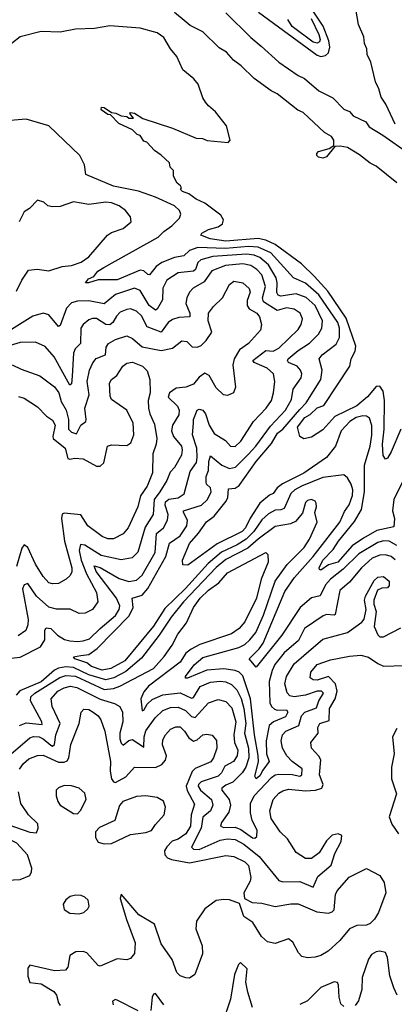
# Model space of a CAD drawing. Extents: x 1603745 to 1745082, y 385868 to 533966.
# Tile 550 of 646: x 1631522 to 1633491, y 509798 to 514979. Entities that reach past the tile are written whole.
import ezdxf

# ---------------------------------------------------------------- set-up
doc = ezdxf.new("R2010")
doc.units = 0

msp = doc.modelspace()

# ---------------------------------------------------------------- linework, layer by layer
at = {"layer": '0CON20XD'}
for points in [[(1632778, 515018), (1633085, 514793.1), (1633105, 514786), (1633129, 514791), (1633145.2, 514805), (1633152.9, 514835), (1633147.8, 514867.8), (1633117.3, 514945), (1633005.8, 515115)], [(1633495, 514430), (1633446.5, 514535), (1633421.9, 514571.9), (1633410.5, 514615), (1633392.3, 514652.3), (1633367, 514755), (1633348.9, 514795), (1633347.6, 514825), (1633334.5, 514854.5), (1633330.6, 514889.4), (1633303.1, 514953.1), (1633289.7, 515035)], [(1633505, 514120.7), (1633395, 514208), (1633363.5, 514223.5), (1633308.2, 514268.2), (1633245, 514306), (1633206.6, 514313.4), (1633178.5, 514311.5), (1633135, 514258.1), (1633115, 514251.2), (1633091.8, 514255), (1633083.1, 514265), (1633083.1, 514275), (1633092.1, 514285), (1633148.3, 514301.7), (1633172.7, 514317.3), (1633172.9, 514345), (1633161.6, 514365), (1633125, 514386.1), (1633011.4, 514491.4), (1632983.6, 514503.6), (1632875, 514588.8), (1632843.8, 514603.8), (1632755, 514668.7), (1632685.9, 514735.9), (1632645.8, 514765.8), (1632608.2, 514808.2), (1632570.8, 514830.8), (1632485, 514915.5), (1632418.4, 514948.4), (1632387.1, 514975), (1632336.3, 515016.3)], [(1632605, 515015.5), (1632736.6, 514885), (1632790.4, 514840.4), (1632885, 514755.4), (1632985, 514685.3), (1633018.8, 514668.8), (1633094.7, 514605), (1633168, 514568), (1633225, 514508.8), (1633255.3, 514495.3), (1633275, 514473), (1633340.8, 514440.8), (1633359.5, 514415), (1633431.5, 514371.5), (1633565, 514276)], [(1633053.6, 514985), (1633095, 514901.8), (1633101.7, 514875), (1633097.6, 514862.4), (1633085, 514855.2), (1633065, 514860), (1632955, 514943), (1632930.9, 514980.9)], [(1633525, 512824), (1633474.5, 512705), (1633455, 512672), (1633445, 512666.7), (1633433.5, 512685), (1633429.7, 512745), (1633438.7, 512825), (1633440.5, 512975), (1633433.2, 513025), (1633415, 513050), (1633395, 513049.3), (1633349.8, 512995), (1633295, 512947), (1633178.5, 512891.5), (1633115, 512820.6), (1633055, 512782), (1633015, 512774), (1632994.2, 512785), (1632981.4, 512835), (1633021.1, 512885), (1633048.8, 512901.2), (1633085, 512936.1), (1633120.4, 512949.6), (1633257.5, 513155), (1633264.1, 513195), (1633284.8, 513235.2), (1633288.1, 513261.9), (1633237.9, 513407.9), (1633141.3, 513551.3), (1633070.2, 513630.2), (1633004, 513694), (1632865.6, 513795.6), (1632815, 513819.7), (1632775, 513828.3), (1632605, 513814.1), (1632522.9, 513825), (1632473.8, 513845), (1632478.8, 513855), (1632515, 513875.4), (1632565, 513889.1), (1632588.8, 513905), (1632592.5, 513925), (1632579.6, 513949.6), (1632495, 514014), (1632449.4, 514035), (1632411.8, 514061.8), (1632377.5, 514075), (1632367.5, 514085), (1632372.5, 514095), (1632366.7, 514105), (1632349.5, 514119.5), (1632330, 514155), (1632330, 514185), (1632313.3, 514203.3), (1632310, 514225), (1632266.4, 514266.4), (1632230.7, 514290.7), (1632190, 514335), (1632175, 514340), (1632155, 514370), (1632140, 514375), (1632115, 514400), (1632043, 514433), (1631998.3, 514478.3), (1631985, 514480), (1631950, 514505), (1631951.7, 514518.3), (1631965, 514517.5), (1632005, 514490), (1632027, 514487), (1632055, 514472.5), (1632085, 514470), (1632095, 514460), (1632120, 514460), (1632100, 514485), (1632105, 514490), (1632125, 514487.5), (1632168.3, 514458.3), (1632325, 514408.8), (1632450, 514355), (1632483, 514353), (1632507, 514343), (1632617.5, 514332.5), (1632627.5, 514345), (1632609.7, 514419.7), (1632552, 514495), (1632513.8, 514525), (1632498.8, 514545), (1632485, 514567.5), (1632459.7, 514639.7), (1632437.6, 514667.6), (1632378.8, 514715), (1632348, 514785), (1632313.8, 514825), (1632279.2, 514885), (1632245, 514910), (1632155, 514934.2), (1631995, 514946.6), (1631915, 514932.5), (1631815, 514930), (1631735, 514913.9), (1631635, 514917.6), (1631525, 514888.2), (1631443.5, 514826.5)], [(1633553.6, 512585), (1633489.5, 512455), (1633481.4, 512395), (1633492.7, 512355), (1633489.5, 512310.5), (1633399.6, 512290.4), (1633328.7, 512251.3), (1633270, 512210), (1633195, 512124.5), (1633145, 512110), (1633105, 512082.5), (1633097.5, 512085), (1633096, 512095), (1633114.7, 512135), (1633169, 512191), (1633198, 512235), (1633282.3, 512337.7), (1633318.6, 512401.4), (1633334.4, 512495), (1633334, 512635), (1633364.5, 512735), (1633372.2, 512792.2), (1633373.9, 512843.9), (1633361.6, 512881.6), (1633345, 512892.9), (1633325, 512895.3), (1633290.5, 512885), (1633256.9, 512865), (1633211.9, 512815), (1633182.8, 512735), (1633135.1, 512674.9), (1633015, 512592), (1632902.9, 512537.1), (1632875, 512515.2), (1632855, 512485.7), (1632835, 512477), (1632785, 512434.7), (1632733.9, 512356.1), (1632709.5, 512305), (1632691.1, 512285), (1632559.7, 512220.3), (1632405, 512108.1), (1632380, 512110), (1632377.5, 512135), (1632415, 512223.1), (1632462.6, 512277.4), (1632503.2, 512336.8), (1632545, 512366.5), (1632607.6, 512445), (1632616.2, 512465), (1632619.6, 512510.4), (1632655, 512513.8), (1632675, 512527.6), (1632764.2, 512655), (1632845, 512748.1), (1632877.1, 512802.9), (1632905.7, 512825), (1632995, 512928.1), (1633028, 512962), (1633105.8, 513085), (1633112.1, 513135), (1633095.5, 513195), (1633112.5, 513215), (1633185, 513270.7), (1633203.5, 513306.5), (1633202.8, 513355), (1633194.3, 513385), (1633095, 513530.5), (1633025, 513592.2), (1632960.5, 513620.5), (1632842.1, 513752.1), (1632775, 513781.9), (1632725, 513785.8), (1632604.6, 513774.6), (1632459, 513781), (1632415, 513765.2), (1632385, 513737), (1632335, 513727), (1632268.8, 513701.2), (1632239.3, 513680.7), (1632205, 513636.9), (1632195, 513637.9), (1632175, 513656.8), (1632155, 513660.2), (1632035, 513610.5), (1631935, 513610.5), (1631883.9, 513593.9), (1631867.5, 513595), (1631884, 513615), (1631911.8, 513628.2), (1631933.1, 513655), (1631963.6, 513675), (1632250, 513835), (1632279.5, 513865), (1632322.3, 513895), (1632361.1, 513935), (1632369.5, 513955), (1632362.7, 513975), (1632335, 513998.9), (1632235.2, 514045.2), (1632147.1, 514077.1), (1632015, 514103.6), (1631869.4, 514165), (1631862.7, 514215), (1631837.3, 514265), (1631675, 514421), (1631555, 514455.6), (1631431.2, 514445)], [(1631505, 513550), (1631532.2, 513607.8), (1631568.9, 513661.1), (1631613.2, 513666.8), (1631675, 513657.5), (1631745, 513680), (1631795, 513684.7), (1631845, 513702.2), (1631885, 513730.8), (1631984.2, 513845.8), (1632005, 513859.1), (1632065, 513880), (1632108.6, 513915), (1632105, 513941.2), (1632078.1, 513975), (1632045, 514000), (1632005, 514014.6), (1631975, 514018), (1631885, 514007.2), (1631805, 514020.6), (1631735, 513995.4), (1631695, 513993.5), (1631669.4, 513999.4), (1631648.3, 514018.3), (1631615, 514030), (1631573.8, 513985), (1631545, 513967.5), (1631518.6, 513915)], [(1633505, 512212), (1633465, 512235.5), (1633435, 512236.2), (1633405, 512228.7), (1633305, 512168.7), (1633222.3, 512087.7), (1633155.2, 512035), (1633129, 512005), (1633101.9, 511948.1), (1633055, 511936.1), (1632997, 511885), (1632900.2, 511739.8), (1632765, 511572.5), (1632728.6, 511615), (1632781.5, 511668.5), (1632801.8, 511698.2), (1632915, 511970.4), (1632967.1, 512042.9), (1633064, 512155), (1633204.3, 512335), (1633228.6, 512391.4), (1633253.1, 512426.9), (1633271.7, 512475), (1633273.4, 512505), (1633265, 512535.6), (1633245, 512568.6), (1633225, 512583.1), (1633115, 512569.5), (1633002.9, 512525), (1632968, 512505), (1632947.3, 512485), (1632912.5, 512407.5), (1632895, 512399.8), (1632865, 512397.8), (1632830.6, 512379.4), (1632795, 512347.3), (1632752.6, 512285), (1632712, 512245), (1632664.6, 512215.4), (1632582.9, 512177.1), (1632513.3, 512116.7), (1632393.8, 511986.2), (1632285, 511881.4), (1632225, 511787.2), (1632075, 511604.4), (1632000.5, 511565), (1631955, 511556.7), (1631900, 511575), (1631874.6, 511594.6), (1631811.2, 511615), (1631804.5, 511625.5), (1631842.7, 511632.7), (1631885, 511639.3), (1631929.7, 511670.3), (1632098, 511842), (1632119.2, 511885), (1632112.7, 511935), (1632165, 511951.6), (1632194.9, 511985.1), (1632290.6, 512155), (1632308.9, 512225), (1632365, 512262.5), (1632400.6, 512315), (1632404.7, 512345), (1632382.7, 512385), (1632383.4, 512395), (1632476.9, 512425), (1632509.3, 512455), (1632528.2, 512495), (1632524.7, 512514.7), (1632504.7, 512534.7), (1632502.4, 512545), (1632502.9, 512575), (1632513.5, 512606.5), (1632515.9, 512654.1), (1632525, 512683.8), (1632585, 512635.3), (1632625, 512617.1), (1632656.2, 512625), (1632725, 512693.5), (1632763.4, 512735), (1632840.6, 512839.4), (1632919.8, 512925), (1632950.3, 512979.7), (1632958.8, 513035), (1633002.2, 513095), (1633005.9, 513115), (1632998.9, 513135), (1632980, 513155), (1632935.6, 513175), (1632929.6, 513185), (1632933.3, 513195), (1632985, 513238.1), (1633045, 513276.9), (1633093.3, 513325), (1633110.8, 513355), (1633113.2, 513395), (1633075.9, 513475), (1633027, 513517), (1632975, 513535.9), (1632895, 513524.8), (1632880.1, 513530.1), (1632873.3, 513543.3), (1632876, 513595), (1632869.8, 513619.8), (1632829.2, 513689.2), (1632785, 513728.2), (1632755, 513740.4), (1632714.9, 513744.9), (1632537.8, 513732.2), (1632474.1, 513715), (1632459.1, 513700.9), (1632446.4, 513665), (1632435, 513655.2), (1632355, 513646.3), (1632295, 513607.9), (1632274, 513566), (1632273.2, 513505), (1632245, 513455.6), (1632235, 513451.1), (1632203.1, 513475), (1632155, 513554.1), (1632125, 513566.8), (1632025, 513533.2), (1631965.9, 513484.1), (1631885, 513499.8), (1631825, 513497.6), (1631795, 513488.6), (1631768.7, 513461.3), (1631735, 513370), (1631725, 513364.3), (1631675, 513425.4), (1631645.3, 513435.3), (1631591.3, 513418.7), (1631465, 513339.2)], [(1631445.8, 511615), (1631525, 511624.2), (1631630.6, 511679.4), (1631653.8, 511715), (1631654.2, 511765.8), (1631661.1, 511778.9), (1631685, 511774.6), (1631721, 511741), (1631758, 511718), (1631785, 511709.8), (1631825, 511707.7), (1631855, 511710.2), (1631888.2, 511721.8), (1631945, 511776.1), (1632025, 511843.3), (1632045.6, 511875), (1632048.7, 511895), (1632030.2, 511935), (1631923.6, 512075), (1631914, 512105), (1631945, 512097), (1632045, 512038.7), (1632095, 512022.7), (1632135, 512029.3), (1632165, 512056), (1632234.1, 512175), (1632241, 512275), (1632277.6, 512305), (1632299.5, 512345), (1632302, 512375), (1632286.6, 512425), (1632288.7, 512441.3), (1632305, 512455.6), (1632355, 512463.8), (1632386.3, 512483.7), (1632418.2, 512601.8), (1632450.9, 512649.1), (1632455.4, 512675), (1632452.3, 512725), (1632430, 512795), (1632435.8, 512855), (1632435.9, 512875), (1632455, 512924.6), (1632465, 512929.5), (1632484.4, 512924.4), (1632499, 512905), (1632517.5, 512845), (1632545, 512802.3), (1632604.2, 512764.2), (1632629.2, 512735), (1632655, 512733.9), (1632685, 512760.4), (1632750.9, 512865), (1632818.1, 512935), (1632845.2, 512974.8), (1632856.8, 513015), (1632863.1, 513075), (1632855.4, 513115), (1632822.3, 513145), (1632754.3, 513175), (1632746.7, 513185), (1632815, 513237.8), (1632855, 513235.3), (1632885, 513250.7), (1632985, 513349.1), (1633002, 513375), (1633009.3, 513405), (1632996.2, 513435), (1632965, 513455.8), (1632925, 513462.4), (1632875, 513449.1), (1632804.1, 513494.1), (1632797.5, 513515), (1632813.8, 513575), (1632795, 513637.1), (1632768.6, 513665), (1632737.5, 513685), (1632695, 513693.6), (1632604.2, 513685), (1632532.1, 513657.9), (1632490.9, 513599.1), (1632433.4, 513566.6), (1632414.2, 513545.8), (1632400.4, 513515), (1632396, 513485), (1632416, 513434), (1632415.6, 513415), (1632357.7, 513412.3), (1632325, 513401.2), (1632303.2, 513385), (1632265, 513334.1), (1632192, 513362), (1632161.3, 513421.3), (1632135, 513445.3), (1632105, 513457.1), (1632085, 513454.7), (1632050.8, 513439.2), (1632031, 513419), (1632012.1, 513385), (1631995, 513373.6), (1631975, 513375.2), (1631925, 513405.8), (1631905, 513407.2), (1631885, 513400), (1631854.7, 513375.3), (1631843.1, 513355), (1631841.5, 513275), (1631813.5, 513246.5), (1631804.8, 513225), (1631796.8, 513103.2), (1631795, 513062.5), (1631785, 513055.7), (1631703.2, 513205), (1631655, 513259.6), (1631605, 513282.9), (1631525, 513279.5), (1631425, 513249.8)], [(1631483, 513163), (1631529.9, 513139.9), (1631628.1, 513105), (1631705, 513047.9), (1631728.3, 513015), (1631740.2, 512970.2), (1631766.4, 512925), (1631777.7, 512875), (1631778, 512825), (1631795, 512808), (1631820.8, 512799.2), (1631843.5, 512845), (1631869.1, 512865), (1631872, 512875), (1631863.9, 512935), (1631886.2, 513005), (1631876.8, 513075), (1631888.2, 513135), (1631906.1, 513173.9), (1631924, 513196), (1631973.7, 513216.3), (1631976.9, 513255), (1631988.6, 513275), (1632025, 513296), (1632085, 513315.4), (1632115, 513302), (1632165, 513257.3), (1632265, 513238.2), (1632325, 513250.5), (1632375, 513288.6), (1632400, 513285), (1632427.8, 513257.8), (1632455, 513255.5), (1632475, 513264.6), (1632501.7, 513291.7), (1632531.3, 513335), (1632512, 513395), (1632513.9, 513435), (1632540.3, 513469.7), (1632587.3, 513515), (1632624.5, 513585), (1632647.4, 513602.6), (1632695, 513594.5), (1632728.7, 513565), (1632732.9, 513545), (1632718.5, 513501.5), (1632717.6, 513475), (1632728, 513458), (1632767.8, 513435), (1632783.1, 513415), (1632792.7, 513375), (1632787.7, 513345), (1632725.4, 513275), (1632678.2, 513241.8), (1632648.8, 513195), (1632643, 513163), (1632656.2, 513045), (1632646.2, 513015), (1632615, 513001.2), (1632593.8, 513005), (1632555, 513042), (1632517.5, 513107.5), (1632495, 513118.1), (1632465, 513097.3), (1632435, 513061.6), (1632395, 513045.3), (1632345, 513039.3), (1632309.1, 513015), (1632302.6, 512992.6), (1632351.3, 512945), (1632360.6, 512925), (1632359.1, 512899.1), (1632324.5, 512845.5), (1632320.5, 512815), (1632330.9, 512785), (1632372.1, 512735), (1632376.7, 512715), (1632373, 512687), (1632335, 512621.8), (1632312.7, 512597.3), (1632294.7, 512555), (1632258.2, 512495), (1632228.3, 512455), (1632224.2, 512375.8), (1632181.7, 512308.3), (1632142.1, 512177.9), (1632112.2, 512147.8), (1632055, 512137.1), (1631949.6, 512159.6), (1631865, 512213.4), (1631842.2, 512217.8), (1631833.8, 512186.2), (1631844.9, 512135), (1631873.4, 512063.4), (1631925.8, 511965), (1631932.1, 511915), (1631905, 511875.5), (1631865.7, 511855.7), (1631835, 511854.4), (1631786.9, 511876.9), (1631715, 511876.7), (1631675, 511887.1), (1631610.3, 511945), (1631565, 512012.1), (1631545, 512005.4), (1631536.7, 511983.3), (1631566.8, 511823.2), (1631565, 511793.8), (1631553.6, 511765), (1631513.1, 511736.9)], [(1631515, 512996.1), (1631545, 512986.9), (1631615, 512941.5), (1631662.8, 512892.8), (1631695, 512871.8), (1631708.6, 512845), (1631695.2, 512785.2), (1631698.4, 512775), (1631760.8, 512725), (1631775, 512670), (1631785, 512666.5), (1631812.4, 512672.4), (1631855, 512668.8), (1631925, 512630.4), (1631945, 512629.4), (1631963.7, 512646.3), (1631983.8, 512735), (1632005, 512741.4), (1632085, 512738.9), (1632106.9, 512753.1), (1632121.8, 512795), (1632119.1, 512855), (1632085.6, 512925), (1632005, 512980), (1631997.9, 512997.9), (1631993.6, 513066.4), (1632004, 513085), (1632032.7, 513107.3), (1632063.9, 513156.1), (1632085, 513172.1), (1632115, 513177.3), (1632167.8, 513155), (1632191.4, 513131.4), (1632206.6, 513085), (1632206.9, 513015), (1632196.7, 512975), (1632199.2, 512935), (1632205.5, 512905), (1632230.6, 512850.6), (1632242.9, 512775), (1632240, 512745), (1632220.9, 512695), (1632220.2, 512595), (1632191.4, 512525), (1632156.9, 512473.1), (1632143.1, 512415), (1632091.6, 512305), (1632065, 512274), (1632015, 512247.1), (1631985, 512247.1), (1631955, 512259.1), (1631880.4, 512315), (1631843.2, 512373.2), (1631755, 512382.1), (1631745, 512377.1), (1631742.4, 512355), (1631757.8, 512235), (1631796.1, 512095), (1631795.7, 512074.3), (1631787.1, 512055), (1631765.6, 512035), (1631725, 512012.5), (1631695, 512009.6), (1631675, 512016.2), (1631645, 512048.5), (1631605, 512114.5), (1631565, 512201.9), (1631545, 512215.6), (1631532.4, 512197.6), (1631505, 512100.9)], [(1633495, 512136.3), (1633475, 512154.3), (1633445, 512162.6), (1633415, 512161.3), (1633375, 512145.9), (1633318.9, 512095), (1633255, 512019.7), (1633205, 511975.3), (1633180.5, 511849.5), (1633175, 511845.3), (1633135, 511849.4), (1633117.3, 511842.7), (1633019.6, 511775), (1632987, 511713), (1632912.9, 511647.1), (1632863.8, 511586.2), (1632848.7, 511555), (1632833.8, 511496.2), (1632837.1, 511385), (1632845.2, 511365.2), (1632861.2, 511351.2), (1632876.2, 511346.2), (1632925, 511347.6), (1632931.8, 511335), (1632919.7, 511310.3), (1632855.4, 511285), (1632833, 511265), (1632816.9, 511185), (1632819.2, 511115), (1632834.1, 511075), (1632799.6, 511030.4), (1632785, 511000.4), (1632765, 510984.7), (1632758.5, 510998.5), (1632776.8, 511073.2), (1632776.3, 511106.3), (1632756.6, 511215), (1632734.7, 511405), (1632695, 511525.9), (1632675.9, 511545), (1632655, 511554.8), (1632595, 511562.3), (1632505, 511555.4), (1632403.5, 511513.5), (1632393.4, 511513.4), (1632393.2, 511523.2), (1632439, 511585), (1632485, 511622.2), (1632673.6, 511675), (1632705, 511690.6), (1632731, 511715), (1632762.4, 511755), (1632803.8, 511845), (1632864.8, 512025), (1632928.2, 512111.8), (1633017.8, 512202.2), (1633044.8, 512245), (1633085.5, 512335), (1633074.2, 512385), (1633082.5, 512415), (1633080.9, 512435), (1633075, 512445.5), (1633055, 512454.6), (1633035, 512448.5), (1633025, 512437.8), (1633008.3, 512381.7), (1632971.2, 512338.8), (1632945, 512326.8), (1632865, 512311.9), (1632776.3, 512245), (1632721.8, 512198.2), (1632605, 512137.7), (1632555, 512096.5), (1632382.6, 511915), (1632317.5, 511835), (1632255, 511740.3), (1632161.4, 511618.6), (1632080.2, 511549.8), (1632017.1, 511515), (1631975, 511505.6), (1631885, 511530.9), (1631805, 511569.9), (1631765, 511573.4), (1631725, 511567.4), (1631705, 511556.9), (1631635.5, 511494.5), (1631523.1, 511446.9), (1631503.3, 511425)], [(1631520.7, 511265), (1631555, 511279.1), (1631640, 511270), (1631638.6, 511285), (1631579.2, 511395), (1631580.8, 511415), (1631601.8, 511435), (1631732.3, 511517.7), (1631765, 511528.6), (1631815, 511523.9), (1631965, 511454.9), (1632015, 511459.8), (1632048.6, 511471.4), (1632224.8, 511565.2), (1632281.7, 511628.3), (1632323.2, 511686.8), (1632353.1, 511745), (1632399.5, 511805), (1632435.2, 511885), (1632469.8, 511935), (1632515, 511977.6), (1632569.5, 512015), (1632615, 512067.9), (1632815, 512175.5), (1632826.7, 512165), (1632827.5, 512125), (1632791.1, 512035), (1632767.4, 511935), (1632705, 511810.4), (1632675, 511775.3), (1632635, 511747.3), (1632468.6, 511691.4), (1632422.9, 511667.1), (1632395.2, 511644.8), (1632365, 511597.7), (1632198.2, 511471.8), (1632175, 511442.5), (1632158, 511405), (1632165, 511341.9), (1632175, 511345.6), (1632192.8, 511377.2), (1632217.8, 511402.2), (1632275, 511426.6), (1632365, 511436.1), (1632425, 511409.5), (1632435, 511413.1), (1632470.6, 511469.4), (1632525, 511492.7), (1632575, 511498.3), (1632605, 511493.9), (1632635, 511480.2), (1632663.1, 511453.1), (1632686.2, 511406.2), (1632699.9, 511355), (1632710.3, 511275), (1632703.8, 511225), (1632725.1, 511145.1), (1632725.9, 511095), (1632710.3, 511045), (1632692.1, 511015), (1632643.1, 510966.9), (1632605, 510951), (1632584.6, 510935), (1632584, 510925), (1632623, 510875), (1632630.4, 510845), (1632620.9, 510809.1), (1632583.4, 510755), (1632576.9, 510735), (1632595, 510727.8), (1632655, 510730.3), (1632685, 510718), (1632745, 510673.6), (1632758.8, 510671.2), (1632769.3, 510680.7), (1632770.2, 510715), (1632744.2, 510764.2), (1632734.5, 510805), (1632735.6, 510855), (1632753.9, 510895), (1632845, 510990.8), (1632865.2, 511004.8), (1632885, 511009.4), (1632955, 511007.7), (1632995, 510998.1), (1633005.7, 511005), (1633007, 511037), (1632953.6, 511075), (1632925.9, 511105), (1632904.1, 511145), (1632896.4, 511185), (1632904.2, 511215), (1632921.1, 511235), (1632990, 511265), (1633004, 511315), (1633021.6, 511335), (1633081.4, 511358.6), (1633094.9, 511395.1), (1633119.6, 511435), (1633108.8, 511445), (1633085, 511444.8), (1633025, 511425.1), (1632965.2, 511415.2), (1632941.5, 511421.5), (1632927.6, 511437.6), (1632915.6, 511485), (1632925, 511522.2), (1632965, 511589.7), (1633015, 511633.9), (1633115, 511719.7), (1633245, 511753.8), (1633320.6, 511809.4), (1633331.9, 511825), (1633342.5, 511875), (1633334.4, 511925), (1633340.6, 511945), (1633385, 512027.5), (1633405, 512046.1), (1633435, 512049.6), (1633463.6, 512025), (1633465, 512001.2), (1633455, 511988.9), (1633425, 511986.8), (1633403.5, 511976.5), (1633382.9, 511925), (1633383.3, 511903.3), (1633396.5, 511865), (1633385.6, 511785), (1633405, 511742.5), (1633415, 511732.2), (1633435, 511731.5), (1633525, 511778.2)], [(1632275, 511344.1), (1632315, 511359.3), (1632355, 511361.5), (1632393.5, 511343.5), (1632425, 511312.1), (1632445, 511306.8), (1632514.6, 511385), (1632565, 511401.6), (1632605, 511391.6), (1632637.2, 511357.2), (1632658.8, 511285), (1632648, 511215), (1632651.9, 511175), (1632667.9, 511135), (1632665.6, 511105), (1632645, 511075.3), (1632599.5, 511050.5), (1632581.9, 511015), (1632565, 510997.8), (1632475, 510968.3), (1632462.2, 510955), (1632460, 510945), (1632471.7, 510925), (1632530.8, 510875), (1632537.4, 510845), (1632524.5, 510815.5), (1632485, 510782.1), (1632476.2, 510723.8), (1632425.4, 510625), (1632435, 510614.1), (1632465, 510612.8), (1632575, 510661.2), (1632615, 510668.8), (1632655, 510665.6), (1632700.1, 510640.1), (1632780.2, 510575), (1632885, 510448.7), (1632905, 510442.7), (1632995, 510444), (1633065, 510414.3), (1633089.5, 510470.5), (1633159.6, 510530.4), (1633178.8, 510591.2), (1633211.4, 510655), (1633216, 510686), (1633195.7, 510695.7), (1633165, 510687.8), (1633135, 510658.5), (1633095.6, 510594.4), (1633055, 510565.9), (1633025, 510565.3), (1632975, 510597.3), (1632928.9, 510668.9), (1632890.9, 510705), (1632844.6, 510775), (1632837.2, 510815), (1632854, 510876), (1632885, 510909.6), (1632905, 510921.3), (1632935, 510930.6), (1633025, 510920.4), (1633076.7, 510925), (1633110.8, 510935), (1633117.8, 510955), (1633098.1, 511005), (1633104.2, 511085), (1633094.4, 511104.4), (1633055.4, 511145), (1633052.1, 511175), (1633090.5, 511225), (1633090, 511255), (1633100.5, 511275), (1633148.3, 511291.7), (1633151.3, 511355), (1633180.2, 511405), (1633190, 511445), (1633181.3, 511485), (1633145, 511522.5), (1633085, 511503.2), (1633063.8, 511505), (1633048.6, 511515), (1633052.1, 511545), (1633085, 511586.3), (1633155, 511611.2), (1633255, 511630.3), (1633315, 511634.7), (1633355, 511625.3), (1633405, 511590.4), (1633435, 511577.3), (1633545, 511581.2)], [(1631475, 511113.7), (1631575, 511199.7), (1631595, 511207.8), (1631625, 511205.2), (1631645, 511195.5), (1631685, 511161.2), (1631695, 511156.9), (1631705, 511164.4), (1631711.5, 511215), (1631734.4, 511275), (1631692.2, 511365), (1631686.6, 511405), (1631721.6, 511445), (1631755, 511463.9), (1631788.8, 511471.2), (1631822.5, 511465), (1631945, 511403.5), (1632020.5, 511380.5), (1632048.9, 511365), (1632061.8, 511335), (1632063.2, 511285), (1632049, 511225), (1632048.2, 511195), (1632055, 511171.2), (1632065, 511162.1), (1632095, 511186.6), (1632115, 511191), (1632175, 511151.1), (1632176.7, 511205), (1632185, 511236.9), (1632233.2, 511305), (1632275, 511344.1)], [(1631521.4, 511035), (1631542, 511065), (1631570.7, 511089.3), (1631615, 511107.5), (1631645, 511108.4), (1631725, 511071.6), (1631755, 511071.4), (1631771, 511079), (1631780.5, 511095), (1631790, 511165), (1631834.6, 511275), (1631844.5, 511335.5), (1631858.9, 511351.1), (1631885, 511348.5), (1631908.1, 511335), (1631935, 511315.5), (1631948.9, 511295), (1631969.5, 511235), (1631998.7, 511075), (1631997.2, 511025), (1632004.6, 510985), (1632015, 510968.6), (1632025, 510965.6), (1632080, 510995), (1632125, 511045.4), (1632235, 511043.7), (1632269.7, 511060.3), (1632287.8, 511082.2), (1632294.2, 511105), (1632272.4, 511162.4), (1632275, 511188.8), (1632287.9, 511215), (1632315, 511245.4), (1632341.9, 511258.1), (1632365, 511257.5), (1632388.1, 511235), (1632410.3, 511200.3), (1632435, 511183.3), (1632455, 511188.7), (1632485, 511215.3), (1632505, 511219.2), (1632533.6, 511213.6), (1632556.1, 511186.1), (1632557.6, 511145), (1632541.1, 511095), (1632526.3, 511073.7), (1632445, 511038.8), (1632428, 511022), (1632396.8, 510945), (1632402.4, 510922.4), (1632440.5, 510850.5), (1632423.2, 510795), (1632419.6, 510735), (1632395, 510694.4), (1632355, 510667.6), (1632324.1, 510655.9), (1632295, 510626), (1632282.4, 510605), (1632284.7, 510585), (1632298.7, 510568.7), (1632319, 510559), (1632415, 510541.6), (1632605, 510580.6), (1632648, 510575), (1632705, 510548.2), (1632725, 510527.5), (1632737.7, 510465), (1632732.7, 510445), (1632700, 510385), (1632704, 510354), (1632743.4, 510333.4), (1632795, 510330.5), (1632865, 510313.3), (1632946.4, 510326.4), (1632985, 510326.2), (1633084.2, 510284.2), (1633145, 510276.8), (1633165, 510284), (1633174.3, 510295.7), (1633182.3, 510375), (1633190, 510395), (1633253.5, 510466.5), (1633345, 510512), (1633415, 510475.7), (1633438.1, 510438.1), (1633446.2, 510385), (1633408.7, 510281.3), (1633387.8, 510245), (1633365, 510223.1), (1633345, 510213.8), (1633295, 510211.8), (1633255, 510195.5), (1633205, 510134.4), (1633142.8, 510077.2), (1633105, 510055.4), (1633075, 510046.4), (1633035, 510042.2), (1633005, 510049.2), (1632988, 510068), (1632956.9, 510125), (1632935, 510142.9), (1632865, 510118.2), (1632825, 510126.7), (1632792.9, 510155), (1632748.3, 510228.3), (1632699.7, 510259.7), (1632678, 510328), (1632625, 510346.9), (1632595, 510350), (1632555, 510344.4), (1632495, 510299.5), (1632450.5, 510235), (1632447.5, 510195), (1632481.4, 510105), (1632483, 510063), (1632442.5, 509955), (1632415, 509935.6), (1632395, 509936.5), (1632365, 509948.1), (1632348.6, 509965), (1632322.7, 510032.7), (1632265, 510115.8), (1632230, 510220), (1632148.8, 510268.8), (1632055, 510376.7), (1632050, 510355), (1632083.2, 510243.2), (1632128, 510122), (1632124.5, 510065.5), (1632105, 510038), (1632085, 510032.5), (1632035, 510036.7), (1631945, 509998.6), (1631935, 510002.5), (1631875, 510067.8), (1631855, 510075.5), (1631816.8, 510073.2), (1631785, 510053.8), (1631775, 509992.5), (1631762.5, 509977.5), (1631704.7, 509974.7), (1631575, 510004), (1631565, 509987.5), (1631565.4, 509945), (1631575, 509912.9), (1631635, 509905.2), (1631700.7, 509865), (1631715.9, 509845), (1631725.9, 509805), (1631735, 509792.2)], [(1633505, 511249.2), (1633482.2, 511205), (1633490, 511115), (1633476.6, 511045), (1633476.7, 510985), (1633503.3, 510905), (1633464.3, 510785), (1633477.5, 510745), (1633512.5, 510695)], [(1631825, 510800), (1631842.3, 510817.7), (1631870.8, 510875), (1631865, 510908.8), (1631835, 510935.8), (1631795, 510947.8), (1631755, 510948.9), (1631725, 510937.5), (1631714.3, 510925), (1631713.1, 510895), (1631721.9, 510865), (1631735, 510846), (1631805, 510801.2), (1631825, 510800)], [(1631425, 510755.4), (1631575, 510703.2), (1631610.6, 510699.4), (1631619.6, 510725), (1631617.1, 510747.1), (1631567.7, 510795), (1631528.2, 510855), (1631515.6, 510915)], [(1631965, 510641.8), (1632005, 510644.5), (1632105, 510690.6), (1632185, 510701.5), (1632215, 510712.2), (1632235.4, 510744.6), (1632280.6, 510795), (1632288.1, 510835), (1632277.4, 510867.4), (1632245, 510885.6), (1632185, 510895.4), (1632135, 510890.7), (1632064.5, 510865), (1632045.8, 510844.2), (1632021.9, 510765), (1631941.5, 510728.5), (1631920.6, 510705), (1631920.6, 510675), (1631935, 510651.4), (1631965, 510641.8)], [(1631455, 510450.9), (1631525, 510454.7), (1631574.3, 510475), (1631584.5, 510495), (1631585.5, 510514.5), (1631563.6, 510585), (1631506.2, 510645), (1631455, 510671.2), (1631375, 510697.7), (1631310.4, 510689.6), (1631265.6, 510665), (1631261.5, 510635), (1631278.2, 510605), (1631302.9, 510582.9), (1631340.8, 510570.8), (1631358.2, 510558.2), (1631381.1, 510525), (1631397.7, 510485), (1631415, 510465.4), (1631455, 510450.9)], [(1631835, 510273.1), (1631858.3, 510281.7), (1631879.7, 510300.3), (1631886.7, 510315), (1631882.2, 510345), (1631865, 510362.2), (1631845, 510370), (1631815, 510371.8), (1631788, 510365), (1631765, 510347.1), (1631750.6, 510325), (1631755, 510296.7), (1631785, 510276.9), (1631835, 510273.1)], [(1633506.1, 509845), (1633488.8, 509885), (1633468.2, 509948.2), (1633455, 510043.3), (1633445, 510070), (1633415, 510076.9), (1633396.2, 510073.8), (1633370.9, 510059.1), (1633355.5, 510035), (1633321.9, 509938.1), (1633320, 509875), (1633303.8, 509816.2), (1633285, 509790.8)], [(1632745, 509781.2), (1632721, 509861), (1632710.8, 509915), (1632717.1, 509985), (1632683, 510017), (1632672.8, 510007.2), (1632650.4, 509955), (1632630.2, 509825), (1632585.7, 509695)], [(1633225.7, 509785.7), (1633210.4, 509800.4), (1633201.2, 509835), (1633197.9, 509897.9), (1633191.7, 509911.7), (1633175, 509916.7), (1633105, 509886.2), (1633035, 509815.6), (1632995, 509796.7)], [(1632280.3, 509795), (1632235, 509854.4), (1632225, 509851.4), (1632218.4, 509835), (1632211.8, 509765)], [(1632145, 509763.2), (1632035, 509819.2), (1632025, 509822.2), (1632009.6, 509815), (1632012.7, 509795)]]:
    msp.add_lwpolyline(points, dxfattribs=at)

doc.saveas('drawing.dxf')
